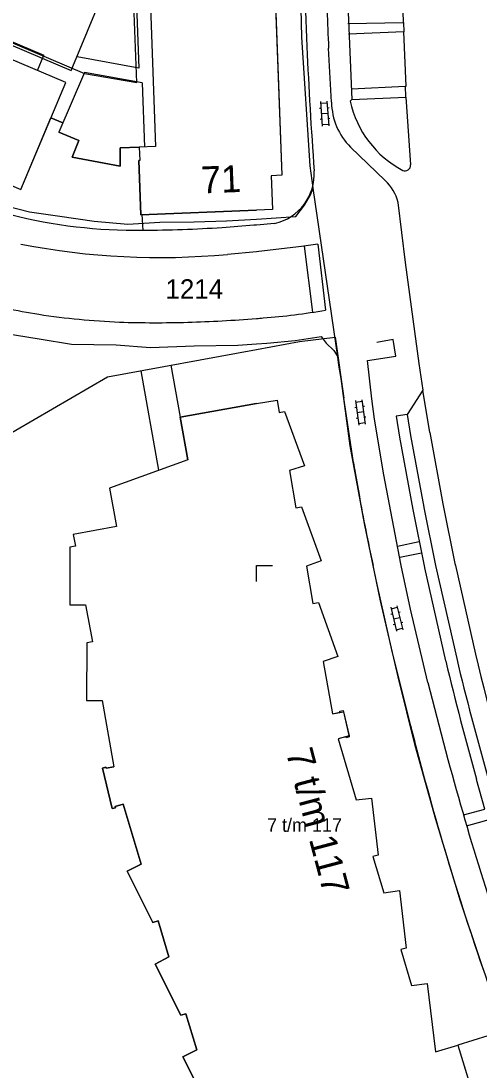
# Model space of a CAD drawing. Extents: x 148816 to 151297, y 399515 to 402500.
# Drawn here: x 149978.1 to 150020.7, y 400203.1 to 400300.6 of the extents above; entities that cross this region are included whole.
import ezdxf

# ---------------------------------------------------------------- set-up
doc = ezdxf.new("R2010")
doc.units = 0
for name, color, linetype in [('B01 Hoofdgebouw  [T] Norm', 7, 'Continuous'), ('B01 Hoofdgebouw secundair [T] Gem', 7, 'Continuous'), ('B01 hoofgebouw', 7, 'Continuous'), ('B03 Overig opstal  [D] Norm', 7, 'Continuous'), ('G01 perceelsgrens', 7, 'Continuous'), ('S02 Open verharding  Norm', 7, 'Continuous'), ('S05 Water  Norm', 7, 'Continuous'), ('T04 Haag heg  [D] Gem', 7, 'Continuous'), ('V00 Kant verharding algemeen  [T] Norm', 7, 'Continuous'), ('V00 Kant verharding algemeen secundair  [T] Gem', 7, 'Continuous'), ('Z01 perceelnummer', 7, 'Continuous'), ('Z02 huisnummer', 7, 'Continuous'), ('Z02 Huisnummer  [Tekst] Norm', 7, 'Continuous')]:
    doc.layers.add(name, color=color, linetype=linetype)

msp = doc.modelspace()

# ---------------------------------------------------------------- linework, layer by layer
at = {"layer": 'B01 Hoofdgebouw  [T] Norm'}
for p, q in [((149989.813, 400310.818), (149990.609, 400288.902)), ((150001.551, 400308.069), (150002.36, 400286.229)), ((149982.294, 400294.843), (149956.356, 400305.8)), ((149984.004, 400295.791), (149981.641, 400290.244)), ((149989.372, 400294.833), (149984.004, 400295.791)), ((149978.093, 400284.919), (149982.294, 400294.843)), ((149989.372, 400294.833), (149989.589, 400288.865)), ((149982.003, 400291.094), (149980.873, 400291.575)), ((149983.477, 400289.466), (149981.641, 400290.244)), ((149982.864, 400287.919), (149983.477, 400289.466)), ((149989.109, 400288.847), (149987.321, 400288.773)), ((149987.321, 400288.773), (149987.336, 400287.093)), ((149990.609, 400288.902), (149989.109, 400288.847)), ((149989.109, 400288.847), (149989.157, 400287.618)), ((149987.336, 400287.093), (149982.864, 400287.919)), ((149989.157, 400287.618), (149989.052, 400287.614)), ((149989.25, 400282.574), (149989.052, 400287.614)), ((150001.37, 400286.193), (150001.486, 400283.046)), ((150002.36, 400286.229), (150001.371, 400286.193)), ((150000, 400282.991), (149989.25, 400282.574)), ((150001.486, 400283.046), (150000, 400282.991))]:
    msp.add_line(p, q, dxfattribs=at)
for points in [[(150000, 400265.02), (150001.918, 400265.36), (150002.106, 400264.194), (150002.607, 400264.291), (150004.459, 400259.26), (150003.07, 400258.801), (150003.664, 400255.33), (150004.169, 400255.425), (150006.016, 400250.408), (150004.641, 400249.924), (150005.246, 400246.47), (150005.748, 400246.562), (150007.567, 400241.547), (150006.204, 400241.06), (150007.053, 400236.219)], [(150000, 400265.02), (149992.907, 400263.764), (149993.608, 400259.806), (149986.352, 400257.184), (149986.992, 400253.595), (149982.966, 400252.875), (149983.164, 400251.77), (149982.66, 400251.68), (149982.66, 400246.334), (149984.12, 400246.34), (149984.747, 400242.911), (149984.222, 400242.809), (149984.214, 400237.455), (149985.669, 400237.458), (149986.753, 400231.273)], [(150007.053, 400236.219), (150007.756, 400236.355), (150007.735, 400236.462), (150008.045, 400236.522), (150008.626, 400234.066), (150008.326, 400233.981), (150008.296, 400234.087), (150007.603, 400233.891)], [(150007.603, 400233.891), (150009.256, 400228.218), (150010.697, 400228.384), (150011.308, 400223.071), (150010.814, 400222.943), (150011.83, 400219.594), (150013.285, 400219.788), (150013.905, 400214.452), (150013.409, 400214.335), (150014.419, 400210.984), (150015.87, 400211.165), (150016.623, 400204.802), (150018.702, 400205.441), (150020.566, 400199.371), (150021.567, 400199.67), (150021.672, 400199.344), (150017.884, 400198.217)], [(149987.596, 400227.808), (149986.868, 400227.59), (149986.892, 400227.486), (149986.581, 400227.412), (149985.689, 400231.17), (149985.998, 400231.254), (149986.026, 400231.148), (149986.753, 400231.273)], [(150000, 400190.315), (149998.956, 400190.001), (149998.625, 400191.102), (149998.166, 400190.964), (149995.751, 400195.742), (149997.037, 400196.396), (149996.034, 400199.741), (149995.558, 400199.598), (149993.156, 400204.363), (149994.451, 400205.016), (149993.447, 400208.355), (149992.956, 400208.207), (149990.576, 400212.967), (149991.861, 400213.628), (149990.856, 400216.97), (149990.372, 400216.828), (149987.982, 400221.587), (149989.266, 400222.254), (149987.596, 400227.808)]]:
    msp.add_lwpolyline(points, dxfattribs=at)
at = {"layer": 'B01 Hoofdgebouw secundair [T] Gem'}
for p in [(149954.935, 400308.059), (149979.652, 400295.959)]:
    msp.add_line(p, (149980.25, 400297.376), dxfattribs=at)
at = {"layer": 'B01 hoofgebouw'}
for points in [[(149950.908, 400322.74), (149958.574, 400321.006), (149957.385, 400315.749), (149956.731, 400315.897), (149954.964, 400308.084), (149984.001, 400295.695), (149988.879, 400294.851), (149988.483, 400305.343), (149987.813, 400305.318), (149987.61, 400310.694), (149995.454, 400310.994)], [(150001.551, 400308.069), (150002.36, 400286.229)], [(149941.402, 400303.656), (149950.926, 400297.471), (149952.552, 400296.799), (149952.216, 400295.99), (149978.093, 400284.919), (149980.873, 400291.575), (149982.003, 400291.094), (149981.641, 400290.244), (149983.477, 400289.466), (149982.864, 400287.919), (149987.336, 400287.093), (149987.321, 400288.773), (149989.109, 400288.847), (149989.157, 400287.618), (149989.052, 400287.614), (149989.25, 400282.574), (150000, 400282.989)], [(150002.36, 400286.229), (150001.371, 400286.193)], [(150001.371, 400286.193), (150001.486, 400283.046)], [(150001.486, 400283.046), (150000, 400282.991)], [(150000, 400265.02), (150001.918, 400265.36), (150002.106, 400264.194), (150002.607, 400264.291), (150004.459, 400259.26), (150003.07, 400258.801), (150003.664, 400255.33), (150004.169, 400255.425), (150006.016, 400250.408), (150004.641, 400249.924), (150005.246, 400246.47), (150005.748, 400246.562), (150007.567, 400241.547), (150006.204, 400241.06), (150007.053, 400236.219), (150008.074, 400236.398), (150008.599, 400234.181), (150007.603, 400233.891), (150009.256, 400228.218), (150010.697, 400228.384), (150011.308, 400223.071), (150010.814, 400222.943), (150011.83, 400219.594), (150013.285, 400219.788), (150013.905, 400214.452), (150013.409, 400214.335), (150014.419, 400210.984), (150015.87, 400211.165), (150016.623, 400204.802), (150018.702, 400205.441), (150020.666, 400199.045)], [(149993.608, 400259.806), (149992.907, 400263.764), (150000, 400265.02)], [(149992.907, 400263.764), (149993.608, 400259.806), (149986.352, 400257.184), (149986.992, 400253.595), (149982.966, 400252.875), (149983.164, 400251.77), (149982.66, 400251.68), (149982.66, 400246.334), (149984.12, 400246.34), (149984.747, 400242.911), (149984.222, 400242.809), (149984.214, 400237.455), (149985.669, 400237.458), (149986.753, 400231.273), (149986.026, 400231.148), (149985.998, 400231.254), (149985.689, 400231.17), (149986.581, 400227.412), (149986.892, 400227.486), (149986.868, 400227.59), (149987.596, 400227.808), (149989.266, 400222.254), (149987.982, 400221.587), (149990.372, 400216.828), (149990.856, 400216.97), (149991.861, 400213.628), (149990.576, 400212.967), (149992.956, 400208.207), (149993.447, 400208.355), (149994.451, 400205.016), (149993.156, 400204.363), (149995.558, 400199.598)]]:
    msp.add_lwpolyline(points, dxfattribs=at)
at = {"layer": 'B03 Overig opstal  [D] Norm'}
for p, q in [((149989.253, 400268.081), (149990.888, 400258.845)), ((149992.052, 400268.593), (149992.907, 400263.764))]:
    msp.add_line(p, q, dxfattribs=at)
at = {"layer": 'G01 perceelsgrens'}
for points in [[(150005.276, 400285.071), (150004.98, 400287.12), (150004.22, 400299.07), (150003.92, 400311.1), (150003.989, 400315.884)], [(149936.562, 400289.666), (149940.973, 400287.016), (149944.075, 400285.104), (149947.062, 400283.141), (149950.218, 400281.243), (149953.316, 400279.768), (149956.018, 400278.357), (149959.406, 400276.919), (149961.588, 400276.038), (149963.519, 400275.521), (149965.97, 400274.809), (149969.085, 400273.638), (149971.74, 400272.7), (149976.55, 400271.554), (149979.814, 400271.042), (149982.799, 400270.543), (149986.955, 400270.469), (149990.152, 400270.229), (149994.207, 400270.384), (149998.269, 400270.46), (150000, 400270.58)], [(149966.996, 400286.277), (149969.716, 400285.401), (149972.778, 400284.447), (149975.746, 400283.644), (149978.889, 400282.825), (149981.72, 400282.438), (149984.916, 400281.967), (149988.029, 400281.695), (149991.017, 400281.887), (149994.22, 400281.902), (149997.21, 400281.991), (150000, 400282.168)], [(150000, 400282.168), (150003.65, 400282.399), (150004.451, 400283.448), (150005.004, 400284.426), (150005.276, 400285.071)], [(150007.548, 400269.371), (150005.279, 400285.045), (150005.276, 400285.071)], [(150000, 400270.58), (150000.947, 400270.646), (150003.588, 400270.891), (150006.002, 400271.266), (150006.477, 400270.645), (150007.194, 400269.968), (150007.548, 400269.371)], [(150025.479, 400200.486), (150023.14, 400206.7), (150020.96, 400212.8), (150018.96, 400218.81), (150016.67, 400226.38), (150014.74, 400233.26), (150013.16, 400239.66), (150011.53, 400246.7), (150010.04, 400253.89), (150008.72, 400261.1), (150007.87, 400267.36), (150007.66, 400268.6), (150007.548, 400269.371)]]:
    msp.add_lwpolyline(points, dxfattribs=at)
at = {"layer": 'S02 Open verharding  Norm'}
for p, q in [((150005.941, 400293.081), (150006.117, 400290.787)), ((150005.953, 400292.931), (150006.551, 400292.977)), ((150006.539, 400293.127), (150006.715, 400290.833)), ((150006.739, 400292.49), (150006.589, 400292.478)), ((150005.991, 400292.433), (150005.841, 400292.421)), ((150006.627, 400291.98), (150006.029, 400291.934)), ((150006.815, 400291.493), (150006.665, 400291.481)), ((150006.067, 400291.436), (150005.917, 400291.424)), ((150006.105, 400290.937), (150006.703, 400290.983)), ((150009.208, 400265.31), (150009.513, 400263.03)), ((150009.228, 400265.161), (150009.823, 400265.241)), ((150009.803, 400265.39), (150010.108, 400263.11)), ((150009.294, 400264.666), (150009.146, 400264.646)), ((150009.955, 400264.25), (150009.361, 400264.17)), ((150010.038, 400264.765), (150009.889, 400264.745)), ((150009.427, 400263.675), (150009.278, 400263.655)), ((150009.493, 400263.179), (150010.088, 400263.259)), ((150010.17, 400263.774), (150010.022, 400263.754)), ((150012.475, 400246.113), (150013.014, 400243.877)), ((150012.51, 400245.967), (150013.094, 400246.107)), ((150013.058, 400246.253), (150013.597, 400244.017)), ((150012.627, 400245.481), (150012.481, 400245.446)), ((150013.328, 400245.135), (150012.744, 400244.995)), ((150013.356, 400245.656), (150013.211, 400245.621)), ((150012.861, 400244.509), (150012.716, 400244.474)), ((150012.978, 400244.023), (150013.562, 400244.163)), ((150013.591, 400244.684), (150013.445, 400244.649))]:
    msp.add_line(p, q, dxfattribs=at)
at = {"layer": 'S05 Water  Norm'}
for p, q in [((150000, 400248.5), (150000, 400250)), ((150000, 400250), (150001.5, 400250))]:
    msp.add_line(p, q, dxfattribs=at)
at = {"layer": 'T04 Haag heg  [D] Gem'}
msp.add_line((150023.122, 400206.798), (150018.702, 400205.441), dxfattribs=at)
at = {"layer": 'V00 Kant verharding algemeen  [T] Norm'}
for p, q in [((150008.855, 400293.28), (150008.718, 400293.119)), ((150001.688, 400281.759), (150000, 400281.608)), ((149999.745, 400281.585), (149996.45, 400281.335)), ((150000, 400281.608), (149999.745, 400281.585)), ((150005.693, 400279.823), (150004.195, 400279.605)), ((150000, 400279.122), (149997.29, 400278.89)), ((150000.21, 400279.14), (150000, 400279.122)), ((150004.195, 400279.605), (150000.21, 400279.14)), ((149986.146, 400267.513), (150000, 400270.046)), ((150015.08, 400268.75), (150015.475, 400266.271)), ((149966.18, 400255.882), (149986.146, 400267.513)), ((150015.475, 400266.271), (150014.009, 400264.027)), ((150009.01, 400259.56), (150008.125, 400265.536)), ((150010.97, 400263.595), (150010.723, 400265.461)), ((150011.82, 400258.42), (150010.97, 400263.595)), ((150014.009, 400264.027), (150012.972, 400263.861)), ((150012.972, 400263.861), (150013.285, 400261.9)), ((150014.009, 400264.027), (150014.322, 400262.066)), ((150013.285, 400261.9), (150014.516, 400255.203)), ((150014.322, 400262.066), (150015.549, 400255.394)), ((150009.172, 400258.6), (150009.529, 400256.569)), ((150013.425, 400250.135), (150011.82, 400258.42)), ((150014.516, 400255.203), (150015.61, 400249.791)), ((150015.555, 400255.363), (150016.64, 400250)), ((150015.128, 400252.176), (150013.112, 400251.752)), ((150015.336, 400251.147), (150013.311, 400250.721)), ((150011.21, 400248.22), (150010.829, 400250)), ((150013.454, 400250), (150013.425, 400250.135)), ((150014.32, 400245.92), (150013.454, 400250)), ((150015.612, 400249.766), (150017.581, 400241.126)), ((150016.636, 400250), (150018.605, 400241.36)), ((150018.44, 400250.185), (150018.482, 400250)), ((150012.655, 400241.875), (150011.21, 400248.22)), ((150015.935, 400239.125), (150014.32, 400245.92)), ((150014.33, 400235.08), (150012.655, 400241.875)), ((150015.935, 400239.125), (150017.787, 400231.981)), ((150014.789, 400233.286), (150015.31, 400231.308)), ((150019.248, 400226.824), (150021.214, 400227.37)), ((150019.529, 400225.813), (150022.512, 400226.641))]:
    msp.add_line(p, q, dxfattribs=at)
for points in [[(149960.619, 400316.873), (149958.884, 400311.486), (149956.957, 400306.953), (149982.773, 400295.965), (149986.647, 400305.305), (149987.815, 400305.363)], [(150008.281, 400310.349), (150008.392, 400304.346), (150008.855, 400293.28), (150013.883, 400293.495), (150014.32, 400287.202)], [(149988.72, 400305.396), (149989.052, 400296.179), (149983.319, 400297.222)], [(150006.972, 400293.016), (150006.703, 400298.051)], [(150011.969, 400285.742), (150008.743, 400288.848)], [(150015.105, 400268.746), (150013.861, 400278.138), (150013.169, 400283.712)], [(149989.345, 400282.578), (149989.435, 400281.105)], [(150000, 400270.046), (150004.011, 400270.779), (150007.313, 400271.21), (150008.125, 400265.536)], [(150010.723, 400265.461), (150010.324, 400269.041), (150012.965, 400269.425), (150012.713, 400270.993), (150011.182, 400270.697)], [(150021.214, 400227.37), (150020.434, 400230.119)]]:
    msp.add_lwpolyline(points, dxfattribs=at)
for centre, radius, start, end in [((150297.727, 400312.559), 293.392, 180.2345, 182.80873), ((150210.333, 400308.423), 203.894, 180.9489, 182.91576), ((150344.324, 400312.36), 339.932, 182.39038, 184.33789), ((150012.975, 400293.106), 6.003, 180.86181, 225.17986), ((150018.102, 400295.159), 9.603, 192.26628, 241.96194), ((150000.657, 400286.363), 4.718, 282.62832, 3.4607), ((150013.8, 400287.16), 0.522, 246.05987, 4.61466), ((150008.989, 400282.611), 4.322, 14.75874, 46.41873), ((149988.824, 400328.439), 47.317, 255.69147, 270.72883), ((149988.001, 400430.051), 148.931, 270.54832, 273.39139), ((149990.983, 400345.646), 67.054, 258.93164, 275.39718), ((149988.248, 400326.359), 53.712, 254.21443, 260.92946), ((149990.111, 400341.108), 68.571, 261.33504, 267.62992), ((149989.363, 400409.649), 137.133, 274.44855, 274.71345), ((149995.265, 400339.861), 67.096, 274.58825, 279.57604), ((149990.655, 400375.996), 103.456, 268.12793, 271.63691), ((149989.363, 400409.649), 137.133, 271.77454, 274.44855), ((150214.273, 400293.663), 208.077, 189.43305, 189.70114), ((150214.273, 400293.663), 208.077, 190.26895, 192.11295), ((150311.533, 400312.011), 302.378, 193.56449, 195.71183), ((150311.533, 400312.011), 301.328, 193.56449, 195.71183), ((150284.44, 400303.264), 278.583, 194.1673, 194.54808), ((150284.44, 400303.264), 278.583, 194.96877, 199.72301), ((150299.904, 400308.365), 292.275, 195.14982, 199.72075)]:
    msp.add_arc(centre, radius, start, end, dxfattribs=at)
at = {"layer": 'V00 Kant verharding algemeen secundair  [T] Gem'}
for p, q in [((150013.668, 400300.411), (150013.682, 400299.554)), ((150005.693, 400279.823), (150006.427, 400273.7)), ((150005.251, 400273.525), (150004.473, 400279.645)), ((150016.1, 400262.35), (150015.475, 400266.271)), ((150016.1, 400262.35), (150017.32, 400255.72)), ((150017.32, 400255.72), (150018.44, 400250.185)), ((150018.482, 400250), (150020.36, 400241.76))]:
    msp.add_line(p, q, dxfattribs=at)
for points in [[(150008.504, 400300.337), (150013.668, 400300.411), (150013.366, 400310.412)], [(150013.822, 400294.504), (150013.914, 400294.512), (150013.682, 400299.554), (150008.554, 400299.333)], [(150008.815, 400294.271), (150013.829, 400294.502), (150013.858, 400293.52)]]:
    msp.add_lwpolyline(points, dxfattribs=at)
msp.add_arc((150224.67, 400289.877), 209.899, 193.25213, 197.94007, dxfattribs=at)

# ---------------------------------------------------------------- texts
at = {"layer": 'Z01 perceelnummer'}
msp.add_text('1214', height=1.8, dxfattribs=at).set_placement((149991.545, 400274.775))
at = {"layer": 'Z02 huisnummer'}
for s, rotation, p in [('71', 2.23564, (149994.897, 400284.542)), ('7 t/m 117', 284.82811, (150002.719, 400232.664))]:
    msp.add_text(s, height=2.5, rotation=rotation, dxfattribs=at).set_placement(p)
at = {"layer": 'Z02 Huisnummer  [Tekst] Norm'}
msp.add_text('7 t/m 117', height=1.25, dxfattribs=at).set_placement((150000.98, 400225.254))

doc.saveas('drawing.dxf')
